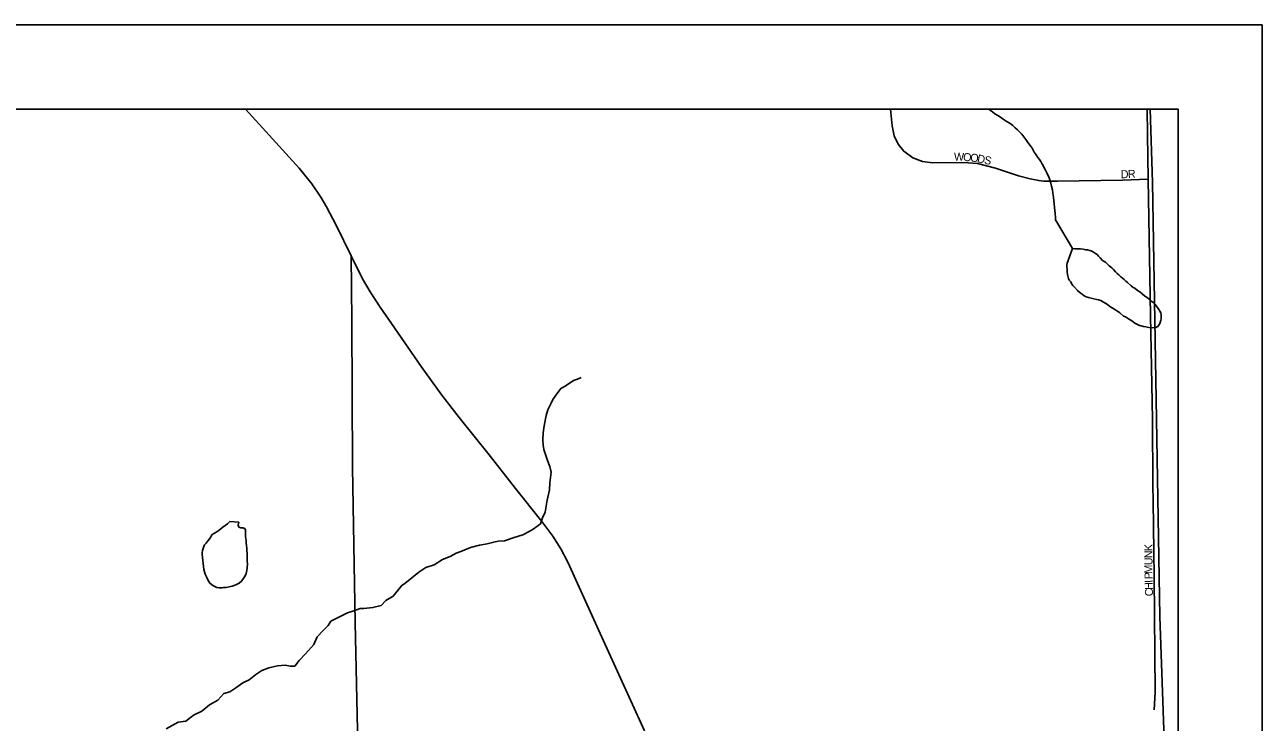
# Model space of a CAD drawing. Extents: x 10.6 to 44.6, y -2.6 to 23.4.
# Drawn here: x 18.638 to 20.103, y 21.601 to 22.426 of the extents above; entities that cross this region are included whole.
import ezdxf

# ---------------------------------------------------------------- set-up
doc = ezdxf.new("R2010")
doc.units = 0
for name, color, linetype in [('GM_X_County', 7, 'Continuous'), ('GM_X_County_Road', 7, 'Continuous'), ('GM_X_Minor_Lake', 7, 'Continuous'), ('GM_X_Minor_River', 7, 'Continuous'), ('GM_X_State_Route', 7, 'Continuous'), ('GM_X_Township', 7, 'Continuous'), ('GM_X_Township_Subdivision', 7, 'Continuous'), ('GM_X_Township_Subdivision_Text', 7, 'Continuous'), ('SH_Data', 7, 'Continuous')]:
    doc.layers.add(name, color=color, linetype=linetype)

msp = doc.modelspace()

# ---------------------------------------------------------------- linework, layer by layer
at = {"layer": 'GM_X_County'}
msp.add_lwpolyline([(20.0033, 15.5302), (20.0033, 22.3267), (13.2033, 22.3267), (13.2033, 15.5267), (19.8413, 15.5267)], dxfattribs=at)
at = {"layer": 'GM_X_County_Road'}
msp.add_lwpolyline([(19.0032, 21.4605), (19.0141, 21.4785), (19.0221, 21.4947), (19.0276, 21.5084), (19.0304, 21.524), (19.0316, 21.5369), (19.0325, 21.5735), (19.0294, 21.7192), (19.0264, 21.9029), (19.0254, 22.076), (19.0245, 22.1528)], dxfattribs=at)
at = {"layer": 'GM_X_Minor_Lake'}
for points in [[(19.8784, 22.1618), (19.8721, 22.1443), (19.8717, 22.1424), (19.8714, 22.1401), (19.8718, 22.1367), (19.8718, 22.134), (19.8722, 22.131), (19.8734, 22.126), (19.8745, 22.1241), (19.8761, 22.1223), (19.8776, 22.1196), (19.8788, 22.1177), (19.8807, 22.1158), (19.8841, 22.1121), (19.8872, 22.109), (19.8898, 22.1075), (19.8921, 22.1057), (19.8944, 22.1045), (19.8971, 22.1038), (19.9005, 22.1027), (19.9036, 22.1019), (19.907, 22.1012), (19.9089, 22.1008), (19.9119, 22.1001), (19.915, 22.0982), (19.9184, 22.096), (19.9215, 22.0937), (19.9237, 22.0922), (19.926, 22.0911), (19.9287, 22.0892), (19.9314, 22.0873), (19.9344, 22.0855), (19.9386, 22.0817), (19.9409, 22.0806), (19.9447, 22.0783), (19.9485, 22.0761), (19.952, 22.0734), (19.955, 22.0716), (19.9577, 22.0704), (19.9596, 22.0701), (19.9623, 22.0693), (19.9649, 22.069), (19.9687, 22.0682), (19.9733, 22.0679), (19.9767, 22.0683), (19.9793, 22.0695), (19.9812, 22.0721), (19.982, 22.074)], [(19.8784, 22.1618), (19.8811, 22.1614), (19.8845, 22.1614), (19.8879, 22.1611), (19.891, 22.1607), (19.894, 22.16), (19.8959, 22.16), (19.8989, 22.1593), (19.902, 22.1582), (19.9054, 22.1559), (19.9073, 22.1544), (19.9092, 22.1525), (19.9111, 22.1506), (19.9138, 22.1476), (19.9173, 22.1454), (19.9196, 22.1431), (19.9218, 22.1412), (19.9249, 22.1386), (19.9268, 22.1367), (19.9291, 22.134), (19.931, 22.1322), (19.9329, 22.1303), (19.9356, 22.128), (19.9375, 22.1265), (19.9394, 22.125), (19.9413, 22.1231), (19.9433, 22.1216), (19.9478, 22.1175), (19.9501, 22.1156), (19.952, 22.1148), (19.9551, 22.1118), (19.9578, 22.1103), (19.9608, 22.1081), (19.9639, 22.1054), (19.9665, 22.1035), (19.9692, 22.1013), (19.9711, 22.0998), (19.9738, 22.0979), (19.9761, 22.0953), (19.9788, 22.0919), (19.9803, 22.0896), (19.9815, 22.0873), (19.9826, 22.0854), (19.983, 22.0832), (19.983, 22.0809), (19.9831, 22.0786), (19.9827, 22.0767), (19.982, 22.074), (19.9812, 22.0721), (19.9793, 22.0695), (19.9767, 22.0683), (19.9733, 22.0679), (19.9687, 22.0682), (19.9649, 22.069), (19.9623, 22.0693), (19.9596, 22.0701), (19.9577, 22.0704), (19.955, 22.0716), (19.952, 22.0734), (19.9485, 22.0761), (19.9447, 22.0783), (19.9409, 22.0806), (19.9386, 22.0817), (19.9344, 22.0855), (19.9314, 22.0873), (19.9287, 22.0892), (19.926, 22.0911), (19.9237, 22.0922), (19.9215, 22.0937), (19.9184, 22.096), (19.915, 22.0982), (19.9119, 22.1001), (19.9089, 22.1008), (19.907, 22.1012), (19.9036, 22.1019), (19.9005, 22.1027), (19.8971, 22.1038), (19.8944, 22.1045), (19.8921, 22.1057), (19.8898, 22.1075), (19.8872, 22.109), (19.8841, 22.1121), (19.8807, 22.1158), (19.8788, 22.1177), (19.8776, 22.1196), (19.8761, 22.1223), (19.8745, 22.1241), (19.8734, 22.126), (19.8722, 22.131), (19.8718, 22.134), (19.8718, 22.1367), (19.8714, 22.1401), (19.8717, 22.1424), (19.8721, 22.1443), (19.8784, 22.1618)], [(19.982, 22.074), (19.9827, 22.0767), (19.9831, 22.0786), (19.983, 22.0809), (19.983, 22.0832), (19.9826, 22.0854), (19.9815, 22.0873), (19.9803, 22.0896), (19.9788, 22.0919), (19.9761, 22.0953), (19.9738, 22.0979), (19.9711, 22.0998), (19.9692, 22.1013), (19.9665, 22.1035), (19.9639, 22.1054), (19.9608, 22.1081), (19.9578, 22.1103), (19.9551, 22.1118), (19.952, 22.1148), (19.9501, 22.1156), (19.9478, 22.1175), (19.9433, 22.1216), (19.9413, 22.1231), (19.9394, 22.125), (19.9375, 22.1265), (19.9356, 22.128), (19.9329, 22.1303), (19.931, 22.1322), (19.9291, 22.134), (19.9268, 22.1367), (19.9249, 22.1386), (19.9218, 22.1412), (19.9196, 22.1431), (19.9173, 22.1454), (19.9138, 22.1476), (19.9111, 22.1506), (19.9092, 22.1525), (19.9073, 22.1544), (19.9054, 22.1559), (19.902, 22.1582), (19.8989, 22.1593), (19.8959, 22.16), (19.894, 22.16), (19.891, 22.1607), (19.8879, 22.1611), (19.8845, 22.1614), (19.8811, 22.1614), (19.8784, 22.1618)], [(18.8916, 21.8378), (18.8812, 21.8384), (18.8782, 21.8357), (18.8756, 21.8338), (18.8729, 21.8319), (18.8707, 21.8303), (18.8684, 21.8284), (18.8658, 21.8265), (18.8628, 21.8246), (18.8601, 21.823), (18.8575, 21.8185), (18.8549, 21.8158), (18.853, 21.8131), (18.8511, 21.8108), (18.8504, 21.8089), (18.8496, 21.8066), (18.8489, 21.8043), (18.8485, 21.8017), (18.8485, 21.7996)], [(18.8485, 21.7996), (18.8502, 21.7816), (18.8517, 21.7763), (18.8537, 21.7721), (18.8552, 21.7694), (18.8564, 21.7676), (18.8575, 21.7657), (18.861, 21.7627), (18.8632, 21.7615), (18.8655, 21.7604), (18.8686, 21.76), (18.872, 21.7601), (18.8739, 21.7605), (18.8769, 21.7605), (18.8803, 21.7613), (18.8837, 21.7621), (18.8864, 21.7628), (18.889, 21.764), (18.8921, 21.7655), (18.8951, 21.7682), (18.8992, 21.7743), (18.9003, 21.777), (18.901, 21.7804), (18.9014, 21.7842), (18.9018, 21.788), (18.9017, 21.7918), (18.9017, 21.7971), (18.9016, 21.8009), (18.9012, 21.804), (18.9012, 21.807), (18.9008, 21.81), (18.9004, 21.8131), (18.9004, 21.8161), (18.9, 21.8184), (18.8996, 21.8207), (18.8996, 21.8252), (18.8995, 21.8283), (18.8988, 21.8302), (18.8965, 21.8309), (18.8942, 21.8309), (18.8919, 21.832), (18.8911, 21.8343), (18.8916, 21.8378)]]:
    msp.add_lwpolyline(points, dxfattribs=at)
at = {"layer": 'GM_X_Minor_River'}
for points in [[(19.7791, 22.3267), (19.78, 22.3259), (19.7834, 22.3233), (19.7865, 22.321), (19.7899, 22.3192), (19.793, 22.3169), (19.7964, 22.3147), (19.7998, 22.3124), (19.8044, 22.3094), (19.8075, 22.3071), (19.8105, 22.3045), (19.8132, 22.3022), (19.8155, 22.2996), (19.8182, 22.297), (19.8205, 22.2939), (19.8232, 22.2905), (19.8255, 22.2871), (19.8281, 22.2837), (19.8304, 22.2803), (19.8328, 22.2758), (19.8354, 22.2724), (19.8374, 22.2694), (19.8393, 22.2671), (19.8408, 22.2645), (19.842, 22.2622), (19.8435, 22.2599), (19.8447, 22.2573), (19.8462, 22.2542), (19.8478, 22.2512), (19.8489, 22.2486), (19.8501, 22.2463), (19.8516, 22.2429), (19.8528, 22.2391), (19.8536, 22.2353), (19.8544, 22.2311), (19.8548, 22.227), (19.8556, 22.2224), (19.856, 22.2182), (19.8572, 22.2065), (19.8576, 22.203), (19.858, 22.1985), (19.858, 22.1954), (19.8784, 22.1618)], [(18.8056, 21.5932), (18.82, 21.6012), (18.8291, 21.6023), (18.8344, 21.6065), (18.839, 21.6099), (18.8481, 21.6141), (18.8572, 21.6217), (18.8667, 21.627), (18.8739, 21.635), (18.8811, 21.6369), (18.8883, 21.6419), (18.8963, 21.6476), (18.9039, 21.651), (18.9118, 21.6575), (18.919, 21.6624), (18.9274, 21.6655), (18.9376, 21.6677), (18.9464, 21.6685), (18.9524, 21.6674), (18.9578, 21.6674), (18.9631, 21.6739), (18.9707, 21.6818), (18.9805, 21.6932), (18.9843, 21.702), (18.9915, 21.7096), (18.9976, 21.7153), (19.0006, 21.7206), (19.0109, 21.7259), (19.0204, 21.7305), (19.0268, 21.7324), (19.0352, 21.7355), (19.0397, 21.7358), (19.0503, 21.7366), (19.0602, 21.7393), (19.0655, 21.745), (19.0742, 21.7503), (19.0841, 21.7625), (19.0902, 21.7667), (19.1046, 21.7788), (19.1129, 21.7841), (19.1228, 21.7872), (19.1327, 21.7937), (19.1418, 21.7971), (19.149, 21.8009), (19.1543, 21.8032), (19.1657, 21.8077), (19.1767, 21.8104), (19.1854, 21.8123), (19.1934, 21.8142), (19.1987, 21.8154), (19.2063, 21.8158), (19.2162, 21.8192), (19.2279, 21.8226), (19.2351, 21.8268), (19.2401, 21.8295), (19.2488, 21.8359), (19.2511, 21.8428), (19.2541, 21.8496), (19.2564, 21.8637), (19.2594, 21.8762), (19.2598, 21.8842), (19.2613, 21.8971), (19.2598, 21.9036), (19.2568, 21.9108), (19.2545, 21.918), (19.2526, 21.9237), (19.2518, 21.929), (19.2514, 21.9351), (19.2518, 21.9434), (19.253, 21.9518), (19.2556, 21.9639), (19.2575, 21.9708), (19.2609, 21.978), (19.2632, 21.9829), (19.2674, 21.9883), (19.2727, 21.9959), (19.278, 21.9989), (19.2879, 22.0054), (19.2924, 22.0069), (19.297, 22.0088)]]:
    msp.add_lwpolyline(points, dxfattribs=at)
at = {"layer": 'GM_X_State_Route'}
msp.add_lwpolyline([(19.3716, 21.5908), (19.3393, 21.6617), (19.3211, 21.7016), (19.2809, 21.7904), (19.2726, 21.8062), (19.2633, 21.8213), (19.2501, 21.8384), (19.2192, 21.8776), (19.1879, 21.9173), (19.1523, 21.9618), (19.1321, 21.988), (19.1073, 22.0221), (19.0722, 22.0728), (19.0591, 22.0921), (19.0471, 22.1105), (19.0381, 22.1258), (19.0245, 22.1528), (19.0068, 22.1894), (18.9955, 22.2108), (18.9886, 22.2225), (18.9782, 22.2381), (18.963, 22.2568), (18.9276, 22.2957), (18.8997, 22.3267)], dxfattribs=at)
at = {"layer": 'GM_X_Township'}
msp.add_line((19.9701, 22.3267), (15.2363, 22.3267), dxfattribs=at)
for points in [[(20.0033, 20.9581), (19.9908, 21.4692), (19.9817, 21.7261), (19.9729, 22.2397), (19.9701, 22.3267)], [(20.0033, 20.9581), (20.0033, 22.3267), (19.9701, 22.3267)], [(19.9701, 22.3267), (19.9729, 22.2397), (19.9817, 21.7261), (19.9908, 21.4692), (20.0033, 20.9581)]]:
    msp.add_lwpolyline(points, dxfattribs=at)
at = {"layer": 'GM_X_Township_Subdivision'}
for points in [[(19.9679, 22.2437), (19.9374, 22.2426), (19.8607, 22.2413), (19.844, 22.2415), (19.8383, 22.2421), (19.8282, 22.244), (19.8143, 22.2478), (19.8036, 22.2511), (19.7873, 22.2568), (19.766, 22.2623), (19.7493, 22.2636), (19.713, 22.2631), (19.7007, 22.2645), (19.6895, 22.2691), (19.6786, 22.2767), (19.6721, 22.2852), (19.6672, 22.295), (19.6647, 22.307), (19.6628, 22.3267)], [(19.9735, 21.8814), (19.9729, 21.9596), (19.9704, 22.0824), (19.9679, 22.2437), (19.9671, 22.2964), (19.9667, 22.3267)], [(19.9748, 21.6157), (19.9759, 21.6364), (19.9748, 21.7732), (19.9737, 21.8627), (19.9735, 21.8814)]]:
    msp.add_lwpolyline(points, dxfattribs=at)
at = {"layer": 'SH_Data'}
for p, q in [((13.1028, 22.4265), (20.1028, 22.4265)), ((20.1028, 22.4265), (20.1028, 15.4265))]:
    msp.add_line(p, q, dxfattribs=at)

# ---------------------------------------------------------------- texts
at = {"layer": 'GM_X_Township_Subdivision_Text'}
for s, rotation, p in [('W', 359.4452, (19.738, 22.2655)), ('O', 355.6901, (19.7486, 22.2654)), ('O', 353.5391, (19.7569, 22.2648)), ('D', 348.7158, (19.7649, 22.2639)), ('S', 346.772, (19.773, 22.2623)), ('D', 2.6016, (19.9356, 22.2447)), ('R', 3.1767, (19.944, 22.245)), ('K', 90, (19.9729, 21.8035)), ('N', 90, (19.9729, 21.7952)), ('U', 90, (19.9729, 21.7869)), ('M', 90.0364, (19.9729, 21.7769)), ('P', 90.9016, (19.973, 21.7703)), ('I', 91.9674, (19.9731, 21.7661)), ('H', 92.1231, (19.9734, 21.7578)), ('C', 92.0888, (19.9737, 21.7503))]:
    msp.add_text(s, height=0.00947, rotation=rotation, dxfattribs=at).set_placement(p)

doc.saveas('drawing.dxf')
